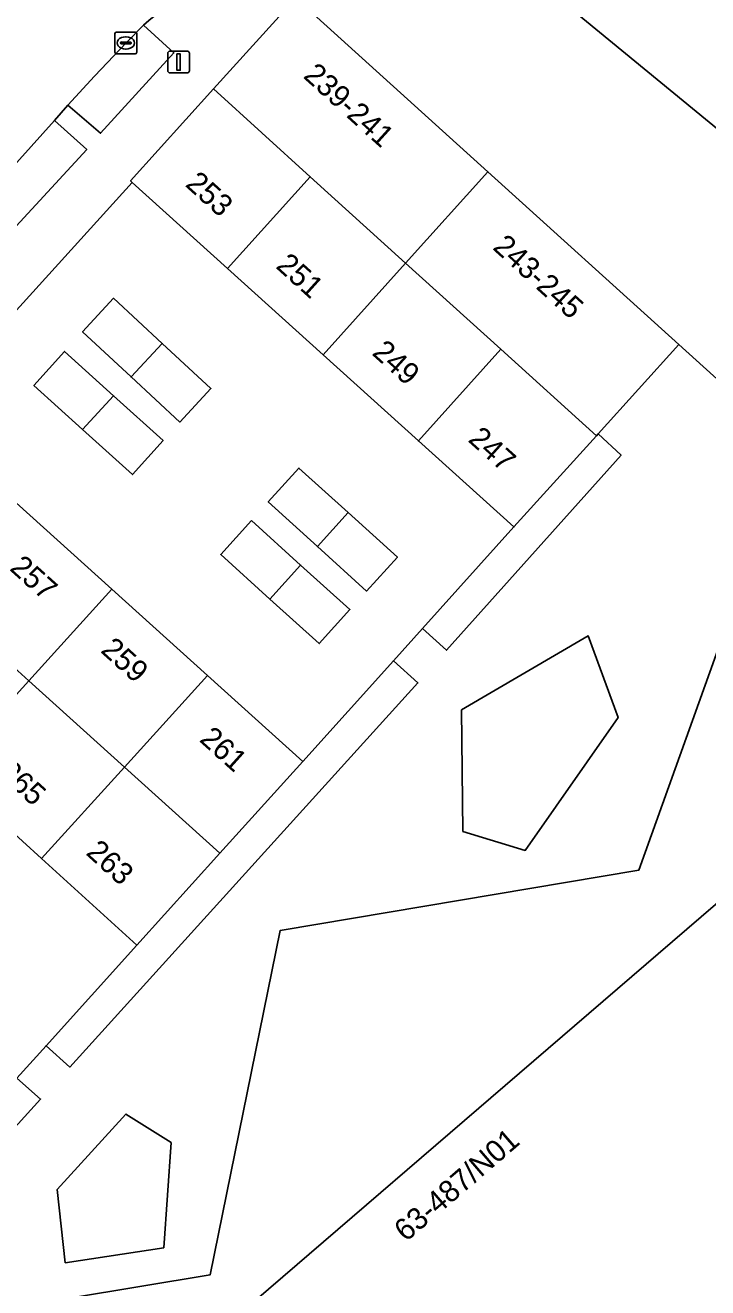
# Model space of a CAD drawing. Extents: x 161772 to 163126, y 383092 to 383917.
# Drawn here: x 162116.1 to 162147.4, y 383188.8 to 383246.7 of the extents above; entities that cross this region are included whole.
import ezdxf

# ---------------------------------------------------------------- set-up
doc = ezdxf.new("R2010")
doc.units = 0
for name, color, linetype in [('IMGEO_Erf', 7, 'Continuous'), ('IMGEO_Groenvoorziening', 7, 'Continuous'), ('IMGEO_Kolk', 7, 'Continuous'), ('IMGEO_Lichtmast', 7, 'Continuous'), ('IMGEO_Pand', 7, 'Continuous'), ('IMGEO_Pand_nummerreeks', 7, 'Continuous'), ('IMGEO_Parkeervlak_gesloten', 7, 'Continuous'), ('IMGEO_Rijbaan_lokaal_open', 7, 'Continuous'), ('IMGEO_Voetpad_open', 7, 'Continuous')]:
    doc.layers.add(name, color=color, linetype=linetype)

msp = doc.modelspace()

# ---------------------------------------------------------------- linework, layer by layer
at = {"layer": 'IMGEO_Erf'}
for points in [[(162129.771, 383231.597), (162125.387, 383235.552), (162121.002, 383239.507), (162111.275, 383228.768), (162115.673, 383224.801), (162120.068, 383220.837), (162124.464, 383216.873), (162128.837, 383212.929), (162133.002, 383217.547), (162134.333, 383219.023), (162138.54, 383223.687), (162134.156, 383227.642)], [(162123.191, 383228.506), (162120.959, 383230.578), (162118.726, 383232.65), (162120.155, 383234.189), (162122.387, 383232.117), (162124.62, 383230.045)], [(162120.151, 383229.708), (162122.424, 383227.653), (162121.017, 383226.096), (162118.724, 383228.17), (162116.493, 383230.188), (162117.899, 383231.744)], [(162128.664, 383226.395), (162130.924, 383224.349), (162133.185, 383222.303), (162131.775, 383220.745), (162129.514, 383222.791), (162127.253, 383224.836)], [(162126.482, 383223.984), (162128.743, 383221.938), (162131.004, 383219.893), (162129.599, 383218.333), (162127.334, 383220.381), (162125.073, 383222.426)], [(162116.84, 383208.471), (162112.457, 383212.449), (162108.073, 383216.426), (162103.69, 383220.403), (162094.087, 383209.529), (162098.378, 383205.658), (162102.77, 383201.695), (162107.162, 383197.733), (162111.548, 383193.776), (162115.712, 383198.389), (162117.051, 383199.872), (162121.223, 383204.494)]]:
    msp.add_lwpolyline(points, close=True, dxfattribs=at)
at = {"layer": 'IMGEO_Groenvoorziening'}
for points in [[(162142.415, 383227.967), (162142.33, 383227.874), (162138.54, 383223.687), (162134.333, 383219.023), (162135.448, 383218.032), (162143.463, 383226.987)], [(162158.661, 383215.711), (162153.945, 383219.969), (162150.815, 383222.795), (162153.315, 383225.564), (162152.918, 383225.922), (162152.824, 383225.818), (162150.15, 383222.857), (162149.21, 383221.675), (162144.281, 383207.94), (162127.797, 383205.163), (162124.591, 383189.366), (162118.128, 383188.293), (162113.541, 383179.671), (162108.851, 383178.881), (162107.055, 383178.536), (162106.152, 383173.575), (162106.302, 383172.873), (162107.386, 383171.613)], [(162136.197, 383209.707), (162139.061, 383208.84), (162143.328, 383214.942), (162141.954, 383218.691), (162136.125, 383215.294)], [(162133.002, 383217.547), (162128.837, 383212.929), (162125.03, 383208.712), (162121.223, 383204.494), (162117.051, 383199.872), (162118.148, 383198.897), (162134.128, 383216.53)], [(162115.712, 383198.389), (162111.548, 383193.776), (162107.749, 383189.567), (162103.95, 383185.358), (162099.76, 383180.716), (162100.79, 383179.767), (162116.797, 383197.423)], [(162117.929, 383189.912), (162122.458, 383190.603), (162122.804, 383195.428), (162120.722, 383196.737), (162117.569, 383193.281)]]:
    msp.add_lwpolyline(points, close=True, dxfattribs=at)
at = {"layer": 'IMGEO_Kolk'}
for p, q in [((162120.291, 383246.407), (162121.143, 383246.407)), ((162120.216, 383245.481), (162120.216, 383246.333)), ((162120.475, 383245.901), (162120.475, 383245.913)), ((162120.913, 383245.864), (162120.515, 383245.864)), ((162120.518, 383245.95), (162120.916, 383245.95)), ((162120.704, 383246.187), (162120.729, 383246.187)), ((162120.959, 383245.913), (162120.959, 383245.901)), ((162121.217, 383246.333), (162121.217, 383245.481)), ((162121.143, 383245.407), (162120.291, 383245.407)), ((162120.727, 383245.627), (162120.702, 383245.627))]:
    msp.add_line(p, q, dxfattribs=at)
for points in [[(162120.291, 383246.407), (162121.143, 383246.407)], [(162120.216, 383245.481), (162120.216, 383246.333)], [(162121.217, 383246.333), (162121.217, 383245.481)], [(162121.143, 383245.407), (162120.291, 383245.407)]]:
    msp.add_lwpolyline(points, dxfattribs=at)
for centre, radius, start, end in [((162120.293, 383246.331), 0.0765, 91.55205, 178.44795), ((162120.293, 383246.331), 0.0765, 91.55205, 178.44795), ((162121.141, 383246.331), 0.0765, 1.55205, 88.44795), ((162121.141, 383246.331), 0.0765, 1.55205, 88.44795), ((162120.515, 383245.91), 0.0403, 85.87752, 175.75265), ((162120.512, 383245.9), 0.0366, 178.93798, 274.71019), ((162120.916, 383245.907), 0.043, 264.86636, 352.45326), ((162120.92, 383245.912), 0.0386, 1.73085, 96.63898), ((162120.293, 383245.483), 0.0765, 181.55205, 268.44795), ((162120.293, 383245.483), 0.0765, 181.55205, 268.44795), ((162121.141, 383245.483), 0.0765, 271.55205, 358.44795), ((162121.141, 383245.483), 0.0765, 271.55205, 358.44795)]:
    msp.add_arc(centre, radius, start, end, dxfattribs=at)
for centre, major_axis, ratio, start_param, end_param in [((162120.703, 383245.907), (-0.387, 0.002), 0.722429, 4.712389, 7.853982), ((162120.728, 383245.907), (-0.39, 0.002), 0.717154, 1.570796, 4.712389)]:
    msp.add_ellipse(centre, major_axis=major_axis, ratio=ratio, start_param=start_param, end_param=end_param, dxfattribs=at)
at = {"layer": 'IMGEO_Lichtmast'}
for p, q in [((162122.642, 383244.631), (162122.642, 383245.431)), ((162122.642, 383245.431), (162122.642, 383244.631)), ((162122.742, 383245.531), (162123.532, 383245.531)), ((162123.532, 383245.531), (162122.742, 383245.531)), ((162123.632, 383245.431), (162123.632, 383244.631)), ((162123.632, 383244.631), (162123.632, 383245.431)), ((162123.532, 383244.531), (162122.742, 383244.531)), ((162122.742, 383244.531), (162123.532, 383244.531))]:
    msp.add_line(p, q, dxfattribs=at)
msp.add_lwpolyline([(162123.062, 383245.406), (162123.212, 383245.406), (162123.212, 383244.656), (162123.062, 383244.656), (162123.062, 383245.406)], dxfattribs=at)
for centre, start, end in [((162122.742, 383245.431), 90, 180), ((162122.742, 383245.431), 90, 180), ((162123.532, 383245.431), 0, 90), ((162123.532, 383245.431), 360, 90), ((162122.742, 383244.631), 180, 270), ((162122.742, 383244.631), 180, 270), ((162123.532, 383244.631), 270, 0), ((162123.532, 383244.631), 270, 0)]:
    msp.add_arc(centre, 0.1, start, end, dxfattribs=at)
at = {"layer": 'IMGEO_Pand'}
for points in [[(162128.52, 383247.982), (162128.505, 383247.965), (162124.741, 383243.793), (162129.189, 383239.767), (162133.567, 383235.805), (162137.347, 383239.996)], [(162129.189, 383239.767), (162124.741, 383243.793), (162120.932, 383239.57), (162121.002, 383239.507), (162125.387, 383235.552)], [(162133.567, 383235.805), (162129.189, 383239.767), (162125.387, 383235.552), (162129.771, 383231.597)], [(162137.347, 383239.996), (162133.567, 383235.805), (162137.945, 383231.843), (162142.33, 383227.874), (162142.415, 383227.967), (162146.119, 383232.061)], [(162137.945, 383231.843), (162133.567, 383235.805), (162129.771, 383231.597), (162134.156, 383227.642)], [(162118.726, 383232.65), (162120.959, 383230.578), (162122.387, 383232.117), (162120.155, 383234.189)], [(162122.387, 383232.117), (162120.959, 383230.578), (162123.191, 383228.506), (162124.62, 383230.045)], [(162117.899, 383231.744), (162116.493, 383230.188), (162118.724, 383228.17), (162120.151, 383229.708)], [(162142.33, 383227.874), (162137.945, 383231.843), (162134.156, 383227.642), (162138.54, 383223.687)], [(162120.151, 383229.708), (162118.724, 383228.17), (162121.017, 383226.096), (162122.424, 383227.653)], [(162127.253, 383224.836), (162129.514, 383222.791), (162130.924, 383224.349), (162128.664, 383226.395)], [(162120.068, 383220.837), (162115.673, 383224.801), (162111.86, 383220.599), (162116.254, 383216.633)], [(162126.482, 383223.984), (162125.073, 383222.426), (162127.334, 383220.381), (162128.743, 383221.938)], [(162130.924, 383224.349), (162129.514, 383222.791), (162131.775, 383220.745), (162133.185, 383222.303)], [(162128.743, 383221.938), (162127.334, 383220.381), (162129.599, 383218.333), (162131.004, 383219.893)], [(162116.254, 383216.633), (162111.86, 383220.599), (162108.073, 383216.426), (162112.457, 383212.449)], [(162124.464, 383216.873), (162120.068, 383220.837), (162116.254, 383216.633), (162120.647, 383212.668)], [(162128.837, 383212.929), (162124.464, 383216.873), (162120.647, 383212.668), (162125.03, 383208.712)], [(162120.647, 383212.668), (162116.254, 383216.633), (162112.457, 383212.449), (162116.84, 383208.471)], [(162120.647, 383212.668), (162116.84, 383208.471), (162121.223, 383204.494), (162125.03, 383208.712)]]:
    msp.add_lwpolyline(points, close=True, dxfattribs=at)
msp.add_lwpolyline([(162175.377, 383228.147), (162174.028, 383226.971), (162173.071, 383228.103), (162166.297, 383222.278), (162158.661, 383215.711), (162107.386, 383171.613), (162097.231, 383162.88), (162100.485, 383159.097), (162098.244, 383157.17), (162129.36, 383120.964)], dxfattribs=at)
at = {"layer": 'IMGEO_Parkeervlak_gesloten'}
for points in [[(162122.921, 383245.45), (162121.526, 383246.719), (162120.744, 383245.921), (162119.28, 383244.383), (162118.054, 383243.051), (162119.555, 383241.763)], [(162118.917, 383241.021), (162117.439, 383242.352), (162114.21, 383238.772), (162115.682, 383237.492)]]:
    msp.add_lwpolyline(points, close=True, dxfattribs=at)
at = {"layer": 'IMGEO_Rijbaan_lokaal_open'}
for points in [[(162153.726, 383245.912), (162142.125, 383255.424), (162135.774, 383251.95), (162138.027, 383250.059), (162156.225, 383235.128)], [(162090.088, 383212.094), (162090.753, 383212.81), (162094.09, 383216.514), (162094.76, 383217.257), (162098.124, 383221.004), (162098.795, 383221.738), (162101.249, 383224.524), (162101.485, 383224.818), (162102.113, 383225.507), (162102.139, 383225.536), (162105.557, 383229.18), (162106.201, 383229.901), (162109.681, 383233.526), (162110.202, 383234.357), (162113.574, 383238.083), (162114.21, 383238.772), (162117.439, 383242.352), (162118.054, 383243.051), (162119.28, 383244.383), (162120.744, 383245.921), (162121.526, 383246.719)]]:
    msp.add_lwpolyline(points, dxfattribs=at)
msp.add_arc((162155.424, 383207.812), 51.603, 125.36622, 131.06367, dxfattribs=at)
at = {"layer": 'IMGEO_Voetpad_open'}
for points in [[(162135.774, 383251.95), (162128.52, 383247.982), (162137.347, 383239.996), (162146.119, 383232.061), (162150.418, 383228.179), (162150.324, 383228.075), (162152.824, 383225.818), (162152.918, 383225.922), (162153.315, 383225.564), (162150.815, 383222.795), (162153.945, 383219.969), (162158.661, 383215.711), (162166.297, 383222.278), (162173.071, 383228.103), (162174.028, 383226.971), (162175.377, 383228.147)], [(162170.66, 383234.972), (162162.745, 383228.524), (162162.233, 383228.107), (162158.853, 383232.029), (162156.677, 383234.693), (162156.432, 383234.975), (162156.225, 383235.128), (162138.027, 383250.059), (162135.774, 383251.95)], [(162065.489, 383178.082), (162069.12, 383182.096), (162069.034, 383182.175), (162072.81, 383186.351), (162076.617, 383190.56), (162076.705, 383190.48), (162086.397, 383201.227), (162086.317, 383201.299), (162090.104, 383205.493), (162093.9, 383209.698), (162094.087, 383209.529), (162103.69, 383220.403), (162103.624, 383220.464), (162107.4, 383224.625), (162111.211, 383228.825), (162111.275, 383228.768), (162121.002, 383239.507), (162120.932, 383239.57), (162124.741, 383243.793), (162128.505, 383247.965)], [(162121.526, 383246.719), (162122.921, 383245.45), (162119.555, 383241.763), (162118.054, 383243.051), (162117.439, 383242.352), (162118.917, 383241.021), (162115.682, 383237.492)], [(162150.418, 383228.179), (162146.119, 383232.061), (162142.415, 383227.967), (162143.463, 383226.987), (162135.448, 383218.032), (162134.333, 383219.023), (162133.002, 383217.547), (162134.128, 383216.53), (162118.148, 383198.897), (162117.051, 383199.872), (162115.712, 383198.389), (162116.797, 383197.423), (162100.79, 383179.767), (162099.76, 383180.716), (162098.438, 383179.252), (162099.474, 383178.349), (162085.086, 383162.538), (162080.797, 383166.469), (162078.4, 383168.626), (162072.29, 383174.143), (162069.834, 383176.377), (162068.71, 383175.163)], [(162098.244, 383157.17), (162100.485, 383159.097), (162097.231, 383162.88), (162107.386, 383171.613), (162106.302, 383172.873), (162106.152, 383173.575), (162107.055, 383178.536), (162108.851, 383178.881), (162113.541, 383179.671), (162118.128, 383188.293), (162124.591, 383189.366), (162127.797, 383205.163), (162144.281, 383207.94), (162149.21, 383221.675)]]:
    msp.add_lwpolyline(points, dxfattribs=at)
for points in [[(162136.197, 383209.707), (162136.125, 383215.294), (162141.954, 383218.691), (162143.328, 383214.942), (162139.061, 383208.84)], [(162117.929, 383189.912), (162117.569, 383193.281), (162120.722, 383196.737), (162122.804, 383195.428), (162122.458, 383190.603)]]:
    msp.add_lwpolyline(points, close=True, dxfattribs=at)
msp.add_arc((162155.424, 383207.812), 51.603, 125.36622, 131.06367, dxfattribs=at)

# ---------------------------------------------------------------- texts
at = {"layer": 'IMGEO_Pand_nummerreeks'}
for s, rotation, p in [('239-241', 317.86468, (162128.82, 383244.34)), ('253', 317.95063, (162123.404, 383239.361)), ('243-245', 317.86468, (162137.522, 383236.467)), ('251', 317.95063, (162127.561, 383235.611)), ('249', 317.95063, (162131.981, 383231.624)), ('247', 317.95063, (162136.392, 383227.645)), ('257', 317.95063, (162115.336, 383221.739)), ('259', 317.95063, (162119.517, 383217.968)), ('261', 317.95063, (162124.054, 383213.876)), ('265', 317.77874, (162114.82, 383212.33)), ('263', 317.77874, (162118.842, 383208.681)), ('63-487/N01', 40.69719, (162133.58, 383190.843))]:
    msp.add_text(s, height=1, rotation=rotation, dxfattribs=at).set_placement(p)

doc.saveas('drawing.dxf')
